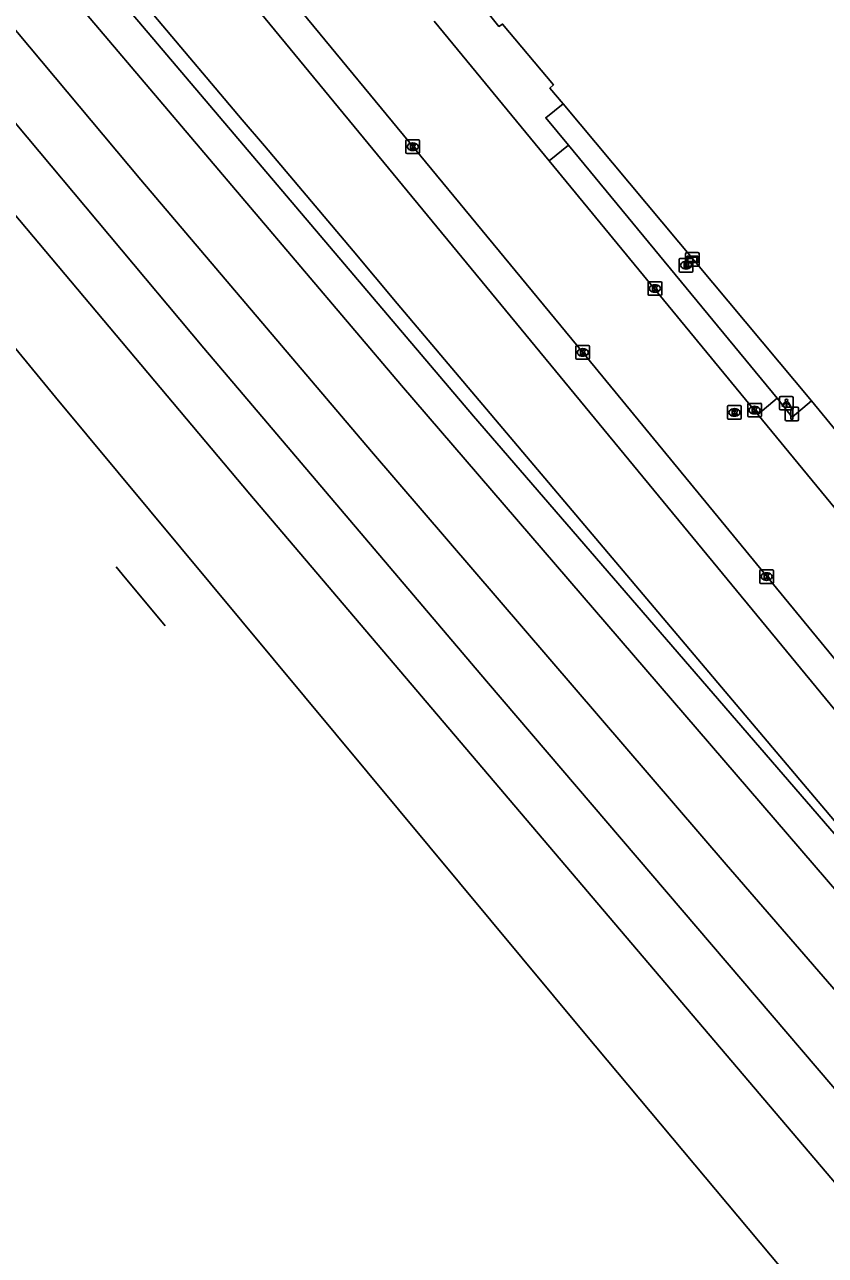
# Model space of a CAD drawing. Extents: x 156651 to 158072, y 387631 to 388990.
# Drawn here: x 156934.7 to 156993.6, y 388035.6 to 388126 of the extents above; entities that cross this region are included whole.
import ezdxf

# ---------------------------------------------------------------- set-up
doc = ezdxf.new("R2010")
doc.units = 0
for name, color, linetype in [('IMGEO_Berm_groen', 7, 'Continuous'), ('IMGEO_Brandkraan', 7, 'Continuous'), ('IMGEO_Grasland_overig', 7, 'Continuous'), ('IMGEO_Groenvoorziening', 7, 'Continuous'), ('IMGEO_Hek', 7, 'Continuous'), ('IMGEO_Kolk', 7, 'Continuous'), ('IMGEO_Lichtpunt', 7, 'Continuous'), ('IMGEO_Muur', 7, 'Continuous'), ('IMGEO_Parkeervlak_open', 7, 'Continuous'), ('IMGEO_Rijbaan_lokaal_gesloten', 7, 'Continuous'), ('IMGEO_Rioolput', 7, 'Continuous'), ('IMGEO_Spoor', 7, 'Continuous'), ('IMGEO_Spoorbaan_halfverhard', 7, 'Continuous'), ('IMGEO_Verkeersbordpaal', 7, 'Continuous'), ('IMGEO_Verklikker', 7, 'Continuous'), ('IMGEO_Voetpad_open', 7, 'Continuous')]:
    doc.layers.add(name, color=color, linetype=linetype)

msp = doc.modelspace()

# ---------------------------------------------------------------- linework, layer by layer
at = {"layer": 'IMGEO_Berm_groen'}
msp.add_lwpolyline([(156884.553, 388200.49), (156886.404, 388196.476), (156888.178, 388194.608), (156891.399, 388190.784), (156894.533, 388186.892), (156900.926, 388179.065), (156905.729, 388173.299), (156910.538, 388167.48), (156920.203, 388155.732), (156923.432, 388151.842), (156933.092, 388140.181), (156937.906, 388134.372), (156942.722, 388128.504), (156944.225, 388126.72), (156950.711, 388119.018), (156952.34, 388117.123), (156958.864, 388109.39), (156962.089, 388105.53), (157002.807, 388057.385), (157007.62, 388051.585), (157010.871, 388047.739)], dxfattribs=at)
at = {"layer": 'IMGEO_Brandkraan'}
for p, q in [((156982.826, 388107.92), (156982.826, 388108.772)), ((156982.901, 388108.846), (156983.753, 388108.846)), ((156983.314, 388108.626), (156983.339, 388108.626)), ((156983.827, 388108.772), (156983.827, 388107.92)), ((156983.753, 388107.846), (156982.901, 388107.846)), ((156983.337, 388108.066), (156983.312, 388108.066))]:
    msp.add_line(p, q, dxfattribs=at)
for points in [[(156982.826, 388107.92), (156982.826, 388108.772)], [(156982.901, 388108.846), (156983.753, 388108.846)], [(156983.174, 388108.546), (156983.174, 388108.146), (156983.387, 388108.146)], [(156983.405, 388108.546), (156983.174, 388108.546)], [(156983.353, 388108.465), (156983.299, 388108.465), (156983.299, 388108.389)], [(156983.827, 388108.772), (156983.827, 388107.92)], [(156983.753, 388107.846), (156982.901, 388107.846)], [(156983.299, 388108.389), (156983.352, 388108.389)], [(156983.361, 388108.313), (156983.299, 388108.313), (156983.299, 388108.232)], [(156983.299, 388108.232), (156983.361, 388108.232)]]:
    msp.add_lwpolyline(points, dxfattribs=at)
for centre, radius, start, end in [((156982.903, 388108.77), 0.0765, 91.55205, 178.44795), ((156982.903, 388108.77), 0.0765, 91.55205, 178.44795), ((156983.354, 388108.427), 0.0379, 267.82845, 90.93552), ((156983.409, 388108.401), 0.145, 59.4692, 91.53667), ((156983.434, 388108.448), 0.0922, 285.51372, 58.15012), ((156983.751, 388108.77), 0.0765, 1.55205, 88.44795), ((156983.751, 388108.77), 0.0765, 1.55205, 88.44795), ((156982.903, 388107.922), 0.0765, 181.55205, 268.44795), ((156982.903, 388107.922), 0.0765, 181.55205, 268.44795), ((156983.362, 388108.272), 0.0404, 269.87594, 90.50774), ((156983.393, 388108.397), 0.251, 268.66757, 293.53466), ((156983.439, 388108.256), 0.105, 301.31148, 78.98903), ((156983.751, 388107.922), 0.0765, 271.55205, 358.44795), ((156983.751, 388107.922), 0.0765, 271.55205, 358.44795)]:
    msp.add_arc(centre, radius, start, end, dxfattribs=at)
for centre, major_axis, ratio, start_param, end_param in [((156983.313, 388108.346), (-0.387, 0.002), 0.722429, 4.712389, 7.853982), ((156983.338, 388108.346), (-0.39, 0.002), 0.717154, 1.570796, 4.712389)]:
    msp.add_ellipse(centre, major_axis=major_axis, ratio=ratio, start_param=start_param, end_param=end_param, dxfattribs=at)
at = {"layer": 'IMGEO_Grasland_overig'}
msp.add_lwpolyline([(157010.871, 388047.739), (157008.978, 388049.557), (156995.6, 388064.978), (156967.711, 388097.26), (156942.697, 388126.718), (156897.934, 388180.367), (156883.204, 388198.755)], dxfattribs=at)
at = {"layer": 'IMGEO_Groenvoorziening'}
msp.add_lwpolyline([(156992.542, 388098.374), (156974.286, 388120.211)], dxfattribs=at)
at = {"layer": 'IMGEO_Hek'}
msp.add_lwpolyline([(156945.056, 388081.855), (156941.899, 388085.652), (156941.441, 388086.192)], dxfattribs=at)
at = {"layer": 'IMGEO_Kolk'}
for p, q in [((156962.82, 388117.55), (156963.672, 388117.55)), ((156962.745, 388116.624), (156962.745, 388117.476)), ((156963.256, 388116.77), (156963.231, 388116.77)), ((156963.233, 388117.33), (156963.258, 388117.33)), ((156963.746, 388117.476), (156963.746, 388116.624)), ((156963.672, 388116.55), (156962.82, 388116.55)), ((156980.534, 388106.208), (156980.534, 388107.06)), ((156980.609, 388107.134), (156981.461, 388107.134)), ((156981.022, 388106.914), (156981.047, 388106.914)), ((156981.535, 388107.06), (156981.535, 388106.208)), ((156981.461, 388106.134), (156980.609, 388106.134)), ((156981.045, 388106.354), (156981.02, 388106.354)), ((156975.235, 388101.511), (156975.235, 388102.363)), ((156975.31, 388102.437), (156976.162, 388102.437)), ((156975.723, 388102.217), (156975.748, 388102.217)), ((156976.236, 388102.363), (156976.236, 388101.511)), ((156976.162, 388101.437), (156975.31, 388101.437)), ((156975.746, 388101.657), (156975.721, 388101.657)), ((156987.854, 388097.273), (156987.854, 388098.125)), ((156987.929, 388098.199), (156988.781, 388098.199)), ((156988.342, 388097.979), (156988.367, 388097.979)), ((156988.855, 388098.125), (156988.855, 388097.273)), ((156988.781, 388097.199), (156987.929, 388097.199)), ((156988.365, 388097.419), (156988.34, 388097.419)), ((156988.743, 388085.048), (156988.743, 388085.9)), ((156988.818, 388085.974), (156989.67, 388085.974)), ((156989.744, 388085.9), (156989.744, 388085.048)), ((156989.67, 388084.974), (156988.818, 388084.974)), ((156989.254, 388085.194), (156989.229, 388085.194)), ((156989.231, 388085.754), (156989.256, 388085.754))]:
    msp.add_line(p, q, dxfattribs=at)
for points in [[(156962.82, 388117.55), (156963.672, 388117.55)], [(156962.745, 388116.624), (156962.745, 388117.476)], [(156963.066, 388117.25), (156963.189, 388117.25), (156963.189, 388117.099), (156963.319, 388117.25), (156963.483, 388117.25), (156963.337, 388117.099), (156963.49, 388116.85), (156963.338, 388116.85), (156963.253, 388117.014), (156963.189, 388116.947), (156963.189, 388116.85), (156963.066, 388116.85), (156963.066, 388117.25)], [(156963.746, 388117.476), (156963.746, 388116.624)], [(156963.672, 388116.55), (156962.82, 388116.55)], [(156980.534, 388106.208), (156980.534, 388107.06)], [(156980.609, 388107.134), (156981.461, 388107.134)], [(156980.855, 388106.834), (156980.978, 388106.834), (156980.978, 388106.683), (156981.108, 388106.834), (156981.272, 388106.834), (156981.126, 388106.683), (156981.279, 388106.434), (156981.127, 388106.434), (156981.042, 388106.598), (156980.978, 388106.531), (156980.978, 388106.434), (156980.855, 388106.434), (156980.855, 388106.834)], [(156981.535, 388107.06), (156981.535, 388106.208)], [(156981.461, 388106.134), (156980.609, 388106.134)], [(156975.235, 388101.511), (156975.235, 388102.363)], [(156975.31, 388102.437), (156976.162, 388102.437)], [(156975.556, 388102.137), (156975.679, 388102.137), (156975.679, 388101.986), (156975.809, 388102.137), (156975.973, 388102.137), (156975.827, 388101.986), (156975.98, 388101.737), (156975.828, 388101.737), (156975.743, 388101.901), (156975.679, 388101.834), (156975.679, 388101.737), (156975.556, 388101.737), (156975.556, 388102.137)], [(156976.236, 388102.363), (156976.236, 388101.511)], [(156976.162, 388101.437), (156975.31, 388101.437)], [(156987.854, 388097.273), (156987.854, 388098.125)], [(156987.929, 388098.199), (156988.781, 388098.199)], [(156988.175, 388097.899), (156988.298, 388097.899), (156988.298, 388097.748), (156988.428, 388097.899), (156988.592, 388097.899), (156988.446, 388097.748), (156988.599, 388097.499), (156988.447, 388097.499), (156988.362, 388097.663), (156988.298, 388097.596), (156988.298, 388097.499), (156988.175, 388097.499), (156988.175, 388097.899)], [(156988.855, 388098.125), (156988.855, 388097.273)], [(156988.781, 388097.199), (156987.929, 388097.199)], [(156988.743, 388085.048), (156988.743, 388085.9)], [(156988.818, 388085.974), (156989.67, 388085.974)], [(156989.744, 388085.9), (156989.744, 388085.048)], [(156989.67, 388084.974), (156988.818, 388084.974)], [(156989.064, 388085.674), (156989.187, 388085.674), (156989.187, 388085.523), (156989.317, 388085.674), (156989.481, 388085.674), (156989.335, 388085.523), (156989.488, 388085.274), (156989.336, 388085.274), (156989.251, 388085.438), (156989.187, 388085.371), (156989.187, 388085.274), (156989.064, 388085.274), (156989.064, 388085.674)]]:
    msp.add_lwpolyline(points, dxfattribs=at)
for centre, start, end in [((156962.822, 388117.474), 91.55205, 178.44795), ((156962.822, 388117.474), 91.55205, 178.44795), ((156963.67, 388117.474), 1.55205, 88.44795), ((156963.67, 388117.474), 1.55205, 88.44795), ((156962.822, 388116.626), 181.55205, 268.44795), ((156962.822, 388116.626), 181.55205, 268.44795), ((156963.67, 388116.626), 271.55205, 358.44795), ((156963.67, 388116.626), 271.55205, 358.44795), ((156980.611, 388107.058), 91.55205, 178.44795), ((156980.611, 388107.058), 91.55205, 178.44795), ((156981.459, 388107.058), 1.55205, 88.44795), ((156981.459, 388107.058), 1.55205, 88.44795), ((156980.611, 388106.21), 181.55205, 268.44795), ((156980.611, 388106.21), 181.55205, 268.44795), ((156981.459, 388106.21), 271.55205, 358.44795), ((156981.459, 388106.21), 271.55205, 358.44795), ((156975.312, 388102.361), 91.55205, 178.44795), ((156975.312, 388102.361), 91.55205, 178.44795), ((156976.16, 388102.361), 1.55205, 88.44795), ((156976.16, 388102.361), 1.55205, 88.44795), ((156975.312, 388101.513), 181.55205, 268.44795), ((156975.312, 388101.513), 181.55205, 268.44795), ((156976.16, 388101.513), 271.55205, 358.44795), ((156976.16, 388101.513), 271.55205, 358.44795), ((156987.931, 388098.123), 91.55205, 178.44795), ((156987.931, 388098.123), 91.55205, 178.44795), ((156988.779, 388098.123), 1.55205, 88.44795), ((156988.779, 388098.123), 1.55205, 88.44795), ((156987.931, 388097.275), 181.55205, 268.44795), ((156987.931, 388097.275), 181.55205, 268.44795), ((156988.779, 388097.275), 271.55205, 358.44795), ((156988.779, 388097.275), 271.55205, 358.44795), ((156988.82, 388085.898), 91.55205, 178.44795), ((156988.82, 388085.898), 91.55205, 178.44795), ((156989.668, 388085.898), 1.55205, 88.44795), ((156989.668, 388085.898), 1.55205, 88.44795), ((156988.82, 388085.05), 181.55205, 268.44795), ((156988.82, 388085.05), 181.55205, 268.44795), ((156989.668, 388085.05), 271.55205, 358.44795), ((156989.668, 388085.05), 271.55205, 358.44795)]:
    msp.add_arc(centre, 0.0765, start, end, dxfattribs=at)
for centre, major_axis, ratio, start_param, end_param in [((156963.232, 388117.05), (-0.387, 0.002), 0.722429, 4.712389, 7.853982), ((156963.257, 388117.05), (-0.39, 0.002), 0.717154, 1.570796, 4.712389), ((156981.021, 388106.634), (-0.387, 0.002), 0.722429, 4.712389, 7.853982), ((156981.046, 388106.634), (-0.39, 0.002), 0.717154, 1.570796, 4.712389), ((156975.722, 388101.937), (-0.387, 0.002), 0.722429, 4.712389, 7.853982), ((156975.747, 388101.937), (-0.39, 0.002), 0.717154, 1.570796, 4.712389), ((156988.341, 388097.699), (-0.387, 0.002), 0.722429, 4.712389, 7.853982), ((156988.366, 388097.699), (-0.39, 0.002), 0.717154, 1.570796, 4.712389), ((156989.23, 388085.474), (-0.387, 0.002), 0.722429, 4.712389, 7.853982), ((156989.255, 388085.474), (-0.39, 0.002), 0.717154, 1.570796, 4.712389)]:
    msp.add_ellipse(centre, major_axis=major_axis, ratio=ratio, start_param=start_param, end_param=end_param, dxfattribs=at)
at = {"layer": 'IMGEO_Lichtpunt'}
for p, q in [((156990.197, 388098.613), (156990.197, 388097.806)), ((156990.197, 388098.613), (156990.197, 388097.806)), ((156991.099, 388098.708), (156990.291, 388098.708)), ((156991.099, 388098.708), (156990.291, 388098.708)), ((156991.193, 388097.806), (156991.193, 388098.613)), ((156991.193, 388097.806), (156991.193, 388098.613)), ((156990.291, 388097.712), (156991.099, 388097.712)), ((156990.291, 388097.712), (156991.099, 388097.712))]:
    msp.add_line(p, q, dxfattribs=at)
for points in [[(156990.571, 388098.277), (156990.61, 388098.249), (156990.422, 388097.987), (156990.384, 388098.014), (156990.571, 388098.277)], [(156990.673, 388098.229), (156990.72, 388098.229), (156990.72, 388097.907), (156990.673, 388097.907), (156990.673, 388098.229)], [(156990.783, 388098.249), (156990.821, 388098.276), (156991.008, 388098.014), (156990.969, 388097.986), (156990.783, 388098.249)]]:
    msp.add_lwpolyline(points, dxfattribs=at)
msp.add_circle((156990.696, 388098.411), 0.0994, dxfattribs=at)
for centre, start, end in [((156990.291, 388098.613), 90, 180), ((156990.291, 388098.613), 90, 180), ((156991.099, 388098.613), 0, 90), ((156991.099, 388098.613), 0, 90), ((156990.291, 388097.806), 180, 270), ((156990.291, 388097.806), 180, 270), ((156991.099, 388097.806), 270, 0), ((156991.099, 388097.806), 270, 360)]:
    msp.add_arc(centre, 0.0946, start, end, dxfattribs=at)
at = {"layer": 'IMGEO_Muur'}
msp.add_lwpolyline([(156944.225, 388126.72), (156950.711, 388119.018), (156952.34, 388117.123), (156958.864, 388109.39), (156962.089, 388105.53), (157002.807, 388057.385), (157007.62, 388051.585), (157010.871, 388047.739), (157015.806, 388041.931), (157017.476, 388040.057), (157019.054, 388038.118), (157022.285, 388034.28), (157028.842, 388026.615)], dxfattribs=at)
at = {"layer": 'IMGEO_Parkeervlak_open'}
msp.add_lwpolyline([(157082.395, 387968.454), (157010.543, 388055.913), (156935.425, 388147.089)], dxfattribs=at)
at = {"layer": 'IMGEO_Rijbaan_lokaal_gesloten'}
for points in [[(156939.424, 388146.146), (156949.39, 388133.888), (156975.736, 388101.937), (157076.143, 387979.783), (157086.65, 387967.254)], [(156973.268, 388116.017), (156964.812, 388126.277)], [(156988.601, 388097.391), (156973.268, 388116.017)], [(157003.194, 388079.652), (156988.601, 388097.391)]]:
    msp.add_lwpolyline(points, dxfattribs=at)
at = {"layer": 'IMGEO_Rioolput'}
for p, q in [((156986.377, 388097.103), (156986.377, 388097.955)), ((156986.452, 388098.029), (156987.304, 388098.029)), ((156986.865, 388097.809), (156986.89, 388097.809)), ((156987.378, 388097.955), (156987.378, 388097.103)), ((156987.304, 388097.029), (156986.452, 388097.029)), ((156986.888, 388097.249), (156986.863, 388097.249))]:
    msp.add_line(p, q, dxfattribs=at)
for points in [[(156986.377, 388097.103), (156986.377, 388097.955)], [(156986.452, 388098.029), (156987.304, 388098.029)], [(156986.966, 388097.727), (156986.714, 388097.729), (156986.714, 388097.329)], [(156986.892, 388097.648), (156986.838, 388097.648), (156986.838, 388097.567)], [(156987.378, 388097.955), (156987.378, 388097.103)], [(156987.304, 388097.029), (156986.452, 388097.029)], [(156986.714, 388097.329), (156986.838, 388097.329), (156986.838, 388097.491), (156986.849, 388097.491)], [(156986.838, 388097.567), (156986.89, 388097.567)], [(156986.896, 388097.462), (156986.967, 388097.329), (156987.107, 388097.329), (156987.042, 388097.455)]]:
    msp.add_lwpolyline(points, dxfattribs=at)
for centre, radius, start, end in [((156986.454, 388097.953), 0.0765, 91.55205, 178.44795), ((156986.454, 388097.953), 0.0765, 91.55205, 178.44795), ((156986.898, 388097.552), 0.0964, 77.00612, 93.18647), ((156986.912, 388097.609), 0.0378, 276.66336, 79.67722), ((156986.965, 388097.617), 0.109, 350.36119, 89.41601), ((156987.302, 388097.953), 0.0765, 1.55205, 88.44795), ((156987.302, 388097.953), 0.0765, 1.55205, 88.44795), ((156986.454, 388097.105), 0.0765, 181.55205, 268.44795), ((156986.454, 388097.105), 0.0765, 181.55205, 268.44795), ((156986.848, 388097.438), 0.0533, 26.02933, 88.69889), ((156986.874, 388097.756), 0.19, 274.7715, 282.96867), ((156986.963, 388097.617), 0.112, 277.58423, 350.98172), ((156986.947, 388097.402), 0.108, 29.51342, 73.79051), ((156987.302, 388097.105), 0.0765, 271.55205, 358.44795), ((156987.302, 388097.105), 0.0765, 271.55205, 358.44795)]:
    msp.add_arc(centre, radius, start, end, dxfattribs=at)
for centre, major_axis, ratio, start_param, end_param in [((156986.864, 388097.529), (-0.387, 0.002), 0.722429, 4.712389, 7.853982), ((156986.889, 388097.529), (-0.39, 0.002), 0.717154, 1.570796, 4.712389)]:
    msp.add_ellipse(centre, major_axis=major_axis, ratio=ratio, start_param=start_param, end_param=end_param, dxfattribs=at)
at = {"layer": 'IMGEO_Spoor'}
for points in [[(156872.422, 388201.343), (156882.919, 388187.987), (156900.381, 388166.18), (156921.457, 388140.635), (156943.252, 388114.607), (156960.211, 388094.663), (156986.26, 388064.316), (157082.584, 387953.12), (157127.585, 387900.649), (157147.691, 387876.906), (157152.061, 387871.615)], [(156869.112, 388198.606), (156881.132, 388183.363), (156896.988, 388163.695), (156934.031, 388118.813), (156947.895, 388102.263), (156968.651, 388077.779), (157013.933, 388024.808), (157050.907, 387981.407), (157095.657, 387928.292), (157129.461, 387887.97), (157178.378, 387828.835), (157215.755, 387783.487)], [(156865.308, 388195.462), (156870.022, 388189.509), (156887.814, 388167.443), (156909.51, 388141.178), (156951.276, 388091.519), (156994.8, 388040.336), (157047.715, 387978.302), (157077.25, 387943.427), (157106.481, 387908.588), (157145.615, 387861.584), (157233.331, 387755.475), (157295.4, 387680.676)], [(156861.38, 388192.215), (156889.992, 388156.032), (156904.613, 388138.066), (156936.994, 388098.664), (156975.894, 388051.914), (157129.969, 387867.975), (157185.575, 387801.306), (157243.801, 387730.926), (157317.91, 387641.153), (157319.189, 387639.479), (157324.467, 387633.086)]]:
    msp.add_lwpolyline(points, dxfattribs=at)
at = {"layer": 'IMGEO_Spoorbaan_halfverhard'}
for points in [[(157157.305, 387872.588), (157123.947, 387911.695), (157068.122, 387976.848), (157042.808, 388006.065), (156962.414, 388099.504), (156929.103, 388138.77), (156911.81, 388159.683), (156885.921, 388191.403), (156881.34, 388197.231)], [(156941.441, 388086.192), (156941.899, 388085.652), (156945.056, 388081.855)]]:
    msp.add_lwpolyline(points, dxfattribs=at)
at = {"layer": 'IMGEO_Verkeersbordpaal'}
for p, q in [((156990.603, 388097.016), (156990.603, 388097.816)), ((156990.603, 388097.816), (156990.603, 388097.016)), ((156990.703, 388097.916), (156991.493, 388097.916)), ((156991.493, 388097.916), (156990.703, 388097.916)), ((156991.593, 388097.816), (156991.593, 388097.016)), ((156991.593, 388097.016), (156991.593, 388097.816)), ((156991.493, 388096.916), (156990.703, 388096.916)), ((156990.703, 388096.916), (156991.493, 388096.916))]:
    msp.add_line(p, q, dxfattribs=at)
msp.add_lwpolyline([(156991.023, 388097.791), (156991.173, 388097.791), (156991.173, 388097.041), (156991.023, 388097.041), (156991.023, 388097.791)], dxfattribs=at)
for centre, start, end in [((156990.703, 388097.816), 90, 180), ((156990.703, 388097.816), 90, 180), ((156991.493, 388097.816), 0, 90), ((156991.493, 388097.816), 360, 90), ((156990.703, 388097.016), 180, 270), ((156990.703, 388097.016), 180, 270), ((156991.493, 388097.016), 270, 0), ((156991.493, 388097.016), 270, 0)]:
    msp.add_arc(centre, 0.1, start, end, dxfattribs=at)
at = {"layer": 'IMGEO_Verklikker'}
for p, q in [((156983.294, 388108.373), (156983.294, 388109.173)), ((156983.294, 388109.173), (156983.294, 388108.373)), ((156983.394, 388109.273), (156984.184, 388109.273)), ((156984.184, 388109.273), (156983.394, 388109.273)), ((156984.284, 388109.173), (156984.284, 388108.373)), ((156984.284, 388108.373), (156984.284, 388109.173)), ((156984.184, 388108.273), (156983.394, 388108.273)), ((156983.394, 388108.273), (156984.184, 388108.273))]:
    msp.add_line(p, q, dxfattribs=at)
for points in [[(156983.395, 388109.005), (156984.183, 388109.005), (156984.183, 388108.541), (156983.395, 388108.541), (156983.395, 388109.005)], [(156983.46, 388108.94), (156983.46, 388108.606), (156984.118, 388108.606), (156984.118, 388108.94), (156983.46, 388108.94)]]:
    msp.add_lwpolyline(points, dxfattribs=at)
for centre, start, end in [((156983.394, 388109.173), 90, 180), ((156983.394, 388109.173), 90, 180), ((156984.184, 388109.173), 0, 90), ((156984.184, 388109.173), 360, 90), ((156983.394, 388108.373), 180, 270), ((156983.394, 388108.373), 180, 270), ((156984.184, 388108.373), 270, 0), ((156984.184, 388108.373), 270, 0)]:
    msp.add_arc(centre, 0.1, start, end, dxfattribs=at)
at = {"layer": 'IMGEO_Voetpad_open'}
for points in [[(156974.286, 388120.211), (156973.316, 388121.36), (156973.576, 388121.584), (156969.838, 388126.064), (156969.571, 388125.885), (156968.59, 388127.099)], [(156974.681, 388117.172), (156973.01, 388119.173), (156974.286, 388120.211)], [(156973.268, 388116.017), (156974.681, 388117.172)], [(156974.681, 388117.172), (156990.01, 388098.575)], [(156988.601, 388097.391), (156990.01, 388098.575)], [(156990.01, 388098.575), (156991.124, 388097.18), (156992.542, 388098.374)], [(157003.851, 388084.28), (157002.903, 388085.425), (157002.994, 388085.513), (156999.986, 388089.107), (156999.905, 388089.048), (156998.304, 388090.944), (156998.5, 388091.135), (156992.542, 388098.374)]]:
    msp.add_lwpolyline(points, dxfattribs=at)

doc.saveas('drawing.dxf')
